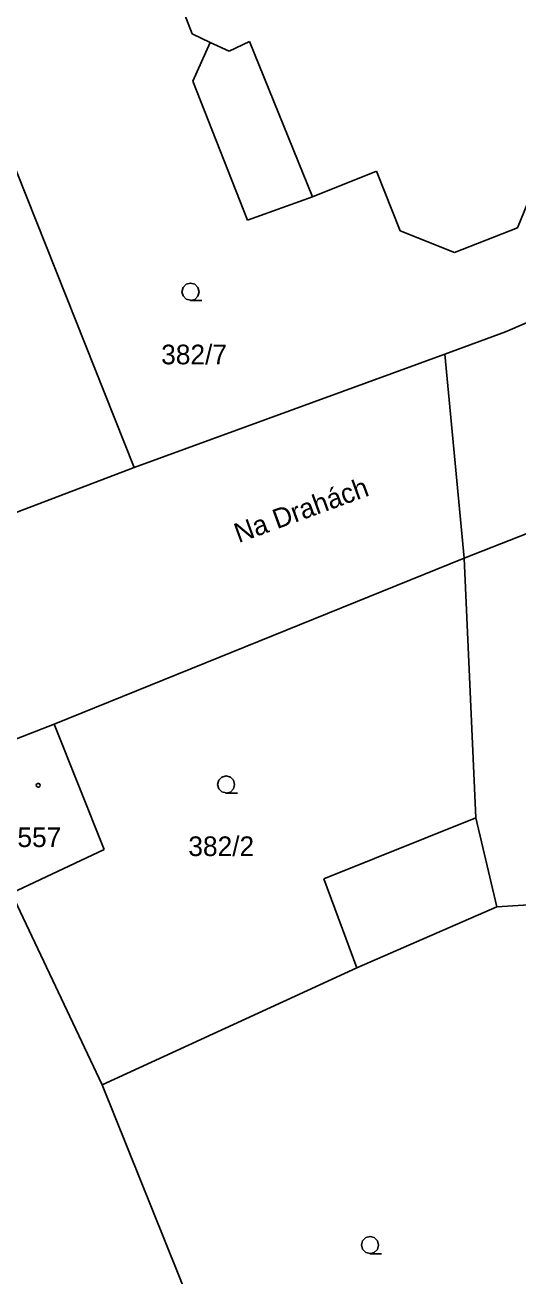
# Model space of a CAD drawing. Extents: x -757994 to -755874, y -1047691 to -1046119.
# Drawn here: x -757668.9 to -757647.6, y -1047200.5 to -1047146.4 of the extents above; entities that cross this region are included whole.
import ezdxf

# ---------------------------------------------------------------- set-up
doc = ezdxf.new("R2010")
doc.units = 0
doc.layers.add('katastrální mapa', color=7, linetype='Continuous')

msp = doc.modelspace()

# ---------------------------------------------------------------- linework, layer by layer
at = {"layer": 'katastrální mapa'}
for p, q in [((-757672.84, -1047143.83), (-757664.22, -1047165.51)), ((-757661.71, -1047146.76), (-757662.41, -1047144.95)), ((-757660.93, -1047147.13), (-757661.71, -1047146.76)), ((-757661.68, -1047148.81), (-757660.93, -1047147.13)), ((-757660.93, -1047147.13), (-757660.11, -1047147.51)), ((-757660.11, -1047147.51), (-757659.24, -1047147.09)), ((-757659.24, -1047147.09), (-757656.51, -1047153.8)), ((-757659.32, -1047154.81), (-757661.68, -1047148.81)), ((-757653.74, -1047152.7), (-757656.51, -1047153.8)), ((-757652.72, -1047155.27), (-757653.74, -1047152.7)), ((-757646.65, -1047152.71), (-757647.65, -1047155.15)), ((-757656.51, -1047153.8), (-757659.32, -1047154.81)), ((-757650.38, -1047156.21), (-757652.72, -1047155.27)), ((-757647.65, -1047155.15), (-757650.38, -1047156.21)), ((-757644.17, -1047157.92), (-757648.17, -1047159.65)), ((-757648.17, -1047159.65), (-757650.79, -1047160.61)), ((-757650.79, -1047160.61), (-757664.22, -1047165.51)), ((-757649.96, -1047169.43), (-757650.79, -1047160.61)), ((-757664.22, -1047165.51), (-757688.11, -1047174.62)), ((-757641.09, -1047165.94), (-757649.96, -1047169.43)), ((-757667.68, -1047176.62), (-757649.96, -1047169.43)), ((-757649.45, -1047180.66), (-757649.96, -1047169.43)), ((-757671.83, -1047178.22), (-757667.68, -1047176.62)), ((-757665.51, -1047182.03), (-757667.68, -1047176.62)), ((-757656.02, -1047183.3), (-757649.45, -1047180.66)), ((-757648.54, -1047184.51), (-757649.45, -1047180.66)), ((-757669.52, -1047183.92), (-757665.51, -1047182.03)), ((-757654.6, -1047187.15), (-757656.02, -1047183.3)), ((-757669.52, -1047183.92), (-757665.6, -1047192.21)), ((-757648.54, -1047184.51), (-757654.6, -1047187.15)), ((-757646.93, -1047184.41), (-757648.54, -1047184.51)), ((-757654.6, -1047187.15), (-757665.6, -1047192.21)), ((-757665.6, -1047192.21), (-757651.38, -1047227.57))]:
    msp.add_line(p, q, dxfattribs=at)
for points in [[(-757661.78, -1047158.28), (-757661.97, -1047158.23), (-757662.105, -1047158.095), (-757662.155, -1047157.91), (-757662.105, -1047157.725), (-757661.97, -1047157.59), (-757661.785, -1047157.54), (-757661.6, -1047157.59), (-757661.465, -1047157.725), (-757661.415, -1047157.915), (-757661.465, -1047158.105), (-757661.6, -1047158.24), (-757661.79, -1047158.29), (-757661.29, -1047158.29)], [(-757660.24, -1047179.59), (-757660.43, -1047179.54), (-757660.565, -1047179.405), (-757660.615, -1047179.22), (-757660.565, -1047179.035), (-757660.43, -1047178.9), (-757660.245, -1047178.85), (-757660.06, -1047178.9), (-757659.925, -1047179.035), (-757659.875, -1047179.225), (-757659.925, -1047179.415), (-757660.06, -1047179.55), (-757660.25, -1047179.6), (-757659.75, -1047179.6)], [(-757654.02, -1047199.51), (-757654.21, -1047199.46), (-757654.345, -1047199.325), (-757654.395, -1047199.14), (-757654.345, -1047198.955), (-757654.21, -1047198.82), (-757654.025, -1047198.77), (-757653.84, -1047198.82), (-757653.705, -1047198.955), (-757653.655, -1047199.145), (-757653.705, -1047199.335), (-757653.84, -1047199.47), (-757654.03, -1047199.52), (-757653.53, -1047199.52)]]:
    msp.add_lwpolyline(points, dxfattribs=at)
msp.add_lwpolyline([(-757668.37, -1047179.175), (-757668.32, -1047179.185), (-757668.295, -1047179.23), (-757668.285, -1047179.26), (-757668.295, -1047179.305), (-757668.335, -1047179.34), (-757668.37, -1047179.345), (-757668.415, -1047179.33), (-757668.445, -1047179.3), (-757668.455, -1047179.26), (-757668.445, -1047179.215), (-757668.405, -1047179.18)], close=True, dxfattribs=at)

# ---------------------------------------------------------------- texts
for s, p in [('382/7', (-757663.05, -1047161.05)), ('557', (-757669.264, -1047181.93)), ('382/2', (-757661.877, -1047182.32))]:
    msp.add_text(s, height=0.85, dxfattribs=at).set_placement(p)
msp.add_text('Na Drahách', height=0.85, rotation=19.9962, dxfattribs=at).set_placement((-757659.706, -1047168.789))

doc.saveas('drawing.dxf')
